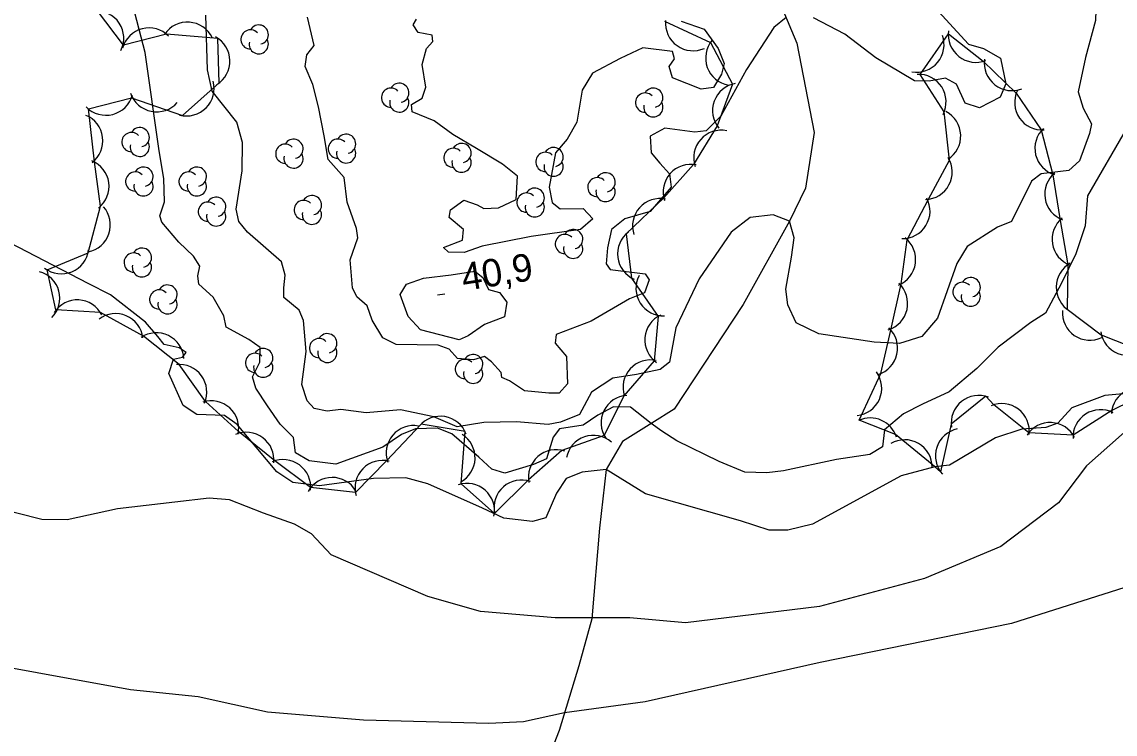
# Model space of a CAD drawing. Extents: x 646142 to 649934, y 5874075 to 5876351.
# Drawn here: x 649106.6 to 649225.9, y 5875060.7 to 5875138.4 of the extents above; entities that cross this region are included whole.
import ezdxf

# ---------------------------------------------------------------- set-up
doc = ezdxf.new("R2010")
doc.units = 0
for name, color, linetype in [('Niveau 1', 7, 'Continuous'), ('Niveau 2', 7, 'Continuous'), ('Niveau 3', 7, 'Continuous'), ('Niveau 4', 7, 'Continuous'), ('Niveau 44', 7, 'Continuous')]:
    doc.layers.add(name, color=color, linetype=linetype)

msp = doc.modelspace()

# ---------------------------------------------------------------- linework, layer by layer
at = {"layer": 'Niveau 1'}
for points in [[(649153.14, 5875113.29), (649152.62, 5875113.8), (649154.69, 5875114.61), (649154.77, 5875115.76), (649153.24, 5875117.07), (649153.37, 5875117.89), (649154.83, 5875118.97), (649156.27, 5875118.45), (649157, 5875118.07), (649158.59, 5875118.14), (649160.53, 5875119.05), (649160.67, 5875121.58), (649159.03, 5875122.88), (649156.19, 5875124.61), (649153.61, 5875126.14), (649151.6, 5875127.62), (649149.19, 5875128.6), (649149.1, 5875129.39), (649150.26, 5875130.1), (649150.69, 5875131.29), (649150.27, 5875133.75), (649150.74, 5875135.52), (649151.44, 5875136.29), (649151.36, 5875136.96), (649149.84, 5875137.24), (649149.28, 5875138.09), (649149.66, 5875138.71)], [(649178.55, 5875138.49), (649181.05, 5875137.63), (649182.57, 5875135.52), (649183.23, 5875133.88), (649182.92, 5875132.71), (649182.07, 5875131.24), (649180.72, 5875131.08), (649177.6, 5875132.32), (649177.22, 5875133.54), (649177.8, 5875134.4), (649177.59, 5875135.18), (649174.34, 5875135.6), (649171.87, 5875134.41), (649168.87, 5875132.81), (649167.73, 5875130.96), (649167.73, 5875130.96), (649167.14, 5875127.47), (649166.11, 5875125.63), (649164.81, 5875124.11), (649164.13, 5875120.38), (649164.45, 5875118.7), (649165.34, 5875118.01), (649167.84, 5875118.06), (649168.89, 5875116.93), (649167.56, 5875115.75), (649162.17, 5875115.01), (649156.82, 5875113.94), (649154.85, 5875113.26), (649153.14, 5875113.29)], [(649154.32, 5875103.71), (649150.08, 5875104.82), (649148.75, 5875106.27), (649147.89, 5875108.68), (649148.55, 5875109.79), (649150.41, 5875110.46), (649153.45, 5875110.81), (649156.02, 5875111.22), (649156.9, 5875110.52), (649157.52, 5875109.22), (649158.7, 5875108.9), (649159.52, 5875107.85), (649159.26, 5875106.22), (649157.08, 5875105.4), (649155.29, 5875104.17), (649154.32, 5875103.71)], [(649227.84, 5875094.48), (649222.77, 5875089.98), (649219.7, 5875085.94), (649213.4, 5875081.18), (649205.09, 5875077.69), (649193.62, 5875074.63), (649179, 5875072.83), (649172.95, 5875073.4), (649168.81, 5875073.41), (649164.78, 5875073.4), (649156.64, 5875074.08), (649150.91, 5875075.72), (649140.34, 5875080.27), (649138.21, 5875082.56), (649136.36, 5875083.61), (649132.98, 5875084.83), (649129.24, 5875086.25), (649127.03, 5875086.45), (649123.28, 5875086.02), (649117.03, 5875085.3), (649111.54, 5875084.09), (649108.77, 5875084.12), (649103.42, 5875085.46)]]:
    msp.add_lwpolyline(points, dxfattribs=at)
at = {"layer": 'Niveau 2'}
for points in [[(649206.65, 5875190.64), (649207.91, 5875185.98), (649208.65, 5875181.83), (649211.28, 5875172.63), (649219.54, 5875153.08), (649223.12, 5875143.53), (649223.8, 5875140.86), (649223.74, 5875138.56), (649222.64, 5875134.54), (649221.84, 5875130.78), (649222.41, 5875129.01), (649223.31, 5875127.28), (649223.09, 5875126.23), (649221.98, 5875123.24), (649220.85, 5875122.19), (649217.81, 5875121.84), (649216.76, 5875121.03), (649214.56, 5875116.65), (649213.04, 5875116.02), (649209.75, 5875113.92), (649208.61, 5875112.07)], [(649164.56, 5875093.12), (649163.83, 5875090.74), (649162.41, 5875090.12), (649159.31, 5875089.19), (649157.89, 5875089.6), (649156.46, 5875090.92), (649153.51, 5875093.46), (649151.94, 5875094.08), (649149.54, 5875094.03), (649148.01, 5875093.4), (649146, 5875092.02), (649140.84, 5875090.16), (649137.93, 5875090.51), (649136.44, 5875091.38), (649136.23, 5875093.07), (649134.79, 5875094.52), (649133.4, 5875096.54), (649132.13, 5875098.46), (649131.75, 5875099.68), (649132.58, 5875101.27), (649132.62, 5875102.88), (649131.36, 5875103.77), (649128.9, 5875105.1), (649128.63, 5875106.33), (649127.46, 5875108.38), (649125.91, 5875109.8), (649125.8, 5875110.71), (649126.01, 5875111.77), (649125.31, 5875112.84), (649123.74, 5875114.38), (649121.86, 5875116.57), (649121.67, 5875117.24), (649122.16, 5875118.79), (649122.08, 5875121.31), (649121.59, 5875124.35), (649120.04, 5875135.08), (649118.5, 5875141.1)], [(649205.79, 5875140.44), (649209.88, 5875135.99), (649211.54, 5875135.5), (649213.38, 5875134.45), (649213.95, 5875131.66), (649213.33, 5875130.21), (649211.08, 5875129.04), (649209.53, 5875129.55), (649208.59, 5875131.61), (649207.37, 5875132.27), (649205.58, 5875131.95), (649203.98, 5875132), (649199.78, 5875134.49), (649196.38, 5875137.07), (649192.96, 5875138.85)], [(649208.61, 5875112.07), (649206.49, 5875106.1), (649204.79, 5875104.07), (649202.37, 5875103.33), (649199.6, 5875103.47), (649193.54, 5875104.38), (649191.1, 5875105.59), (649190.17, 5875107.54), (649189.96, 5875109.24), (649190.56, 5875112.75), (649190.87, 5875114.84), (649190.37, 5875116.66), (649188.57, 5875117.37), (649186.08, 5875117.08), (649184, 5875115.47), (649180.51, 5875110.37), (649177.96, 5875105.03), (649177.28, 5875101.28), (649176.23, 5875100.47), (649173.67, 5875099.95), (649171.08, 5875099.54), (649168.75, 5875098.01), (649167.45, 5875095.56), (649165.38, 5875094.75), (649164.04, 5875094.48), (649160.57, 5875094.77), (649157.02, 5875094.71), (649154.1, 5875094.25), (649151.56, 5875095.34), (649147.92, 5875096.07), (649144.18, 5875095.75), (649141.39, 5875096.12), (649139.92, 5875095.95), (649139.92, 5875095.95), (649138.51, 5875096.24), (649137.72, 5875097.07), (649137.16, 5875098.84), (649137.63, 5875102.45), (649137.32, 5875105.85), (649136.85, 5875106.95), (649135.18, 5875108.36), (649135.17, 5875109.39), (649135.34, 5875110.79), (649134.93, 5875112.23), (649131.21, 5875115.47), (649130.27, 5875116.62), (649129.99, 5875117.97), (649130.62, 5875122.17), (649130.69, 5875125.27), (649130.07, 5875127.49), (649127.37, 5875130.85), (649126.85, 5875133.2), (649126.69, 5875139.14)], [(649165.24, 5875097.92), (649164.1, 5875097.91), (649161.44, 5875098.17), (649159.82, 5875099.25), (649158.98, 5875099.61), (649158.91, 5875100.17), (649157.85, 5875101.31), (649157.09, 5875101.91), (649155.88, 5875101.54), (649154.15, 5875101.68), (649153.22, 5875102.72), (649152.02, 5875103.16), (649147.44, 5875103.2), (649145.98, 5875103.95), (649144.82, 5875105.88), (649144.29, 5875107.42), (649143.14, 5875108.43), (649142.67, 5875109.41), (649142.41, 5875112.47), (649143.26, 5875114.85), (649143.13, 5875115.87), (649142.1, 5875118.73), (649141.76, 5875121.43), (649140.03, 5875123.41), (649139.6, 5875125.99), (649138.98, 5875129.13), (649138.34, 5875131.57), (649137.52, 5875133.54), (649137.71, 5875134.82), (649138.5, 5875135.82), (649138.04, 5875137.71), (649137.77, 5875138.94)], [(649190, 5875138.88), (649188.65, 5875137.81), (649185.68, 5875133.23), (649182.88, 5875128.11), (649181.25, 5875126.54), (649180.01, 5875126.4), (649176.76, 5875126.83), (649175.15, 5875125.96), (649175.26, 5875124.14), (649176.2, 5875122.99), (649177.26, 5875121.85), (649177.44, 5875120.39), (649175.14, 5875117.72), (649172.38, 5875116.94), (649170.93, 5875115.75), (649170.49, 5875113.75), (649170.36, 5875112.02), (649170.78, 5875111.38), (649174.61, 5875110.91), (649175.03, 5875110.27), (649174.52, 5875108.84), (649172.89, 5875108.19), (649168.73, 5875105.77), (649164.91, 5875104.3), (649164.8, 5875103.37), (649166.01, 5875101.9), (649166.15, 5875098.94), (649165.24, 5875097.92)], [(649227.12, 5875126.8), (649222.88, 5875119.43), (649222.6, 5875116.18), (649221.61, 5875113.09), (649220.05, 5875109.92), (649218.28, 5875106.62), (649216.69, 5875105.63), (649213.13, 5875102.93), (649210.78, 5875100.59), (649207.77, 5875098.06), (649204.85, 5875096.69), (649202.8, 5875095.65), (649200.72, 5875093.92), (649200.49, 5875092.06), (649199.11, 5875091.21), (649195.5, 5875090.68), (649189.7, 5875089.43), (649187.89, 5875089.22), (649185.47, 5875089.29), (649182.69, 5875090.46), (649182.69, 5875090.46), (649178.06, 5875092.69), (649176.43, 5875093.76), (649175.28, 5875094.59), (649172.99, 5875096.39), (649171.15, 5875096.41), (649169.43, 5875095.52), (649167.84, 5875094.42), (649165.26, 5875094.01), (649164.56, 5875093.12)], [(649124.53, 5875102.35), (649123.78, 5875102.84), (649122.12, 5875103.23), (649121.44, 5875104.07), (649120.1, 5875105.64), (649116.28, 5875108.65), (649113.83, 5875109.87), (649093.82, 5875120.22)], [(649229.19, 5875098.05), (649224.77, 5875097.65), (649221.15, 5875096.31), (649219.63, 5875094.64), (649218.31, 5875094.15), (649215.7, 5875093.96), (649212.83, 5875093.05), (649207.8, 5875090.06), (649206.22, 5875089.88), (649202.55, 5875088.88), (649192.87, 5875083.62), (649190.19, 5875082.97), (649188.13, 5875082.96), (649185.01, 5875083.98), (649174.66, 5875086.93), (649170.34, 5875089.57), (649167.74, 5875089.27), (649165.98, 5875088.61), (649164.92, 5875086.99), (649163.76, 5875084.32), (649162.31, 5875083.92), (649159.17, 5875084.25), (649156.85, 5875085.37), (649150.89, 5875088.02), (649148.51, 5875088.66), (649144.96, 5875088.6), (649139.08, 5875087.81), (649136.16, 5875088.16), (649134.41, 5875089.34), (649130.1, 5875094.48), (649128.71, 5875095.47), (649125.71, 5875095.58), (649124.21, 5875096.56), (649122.63, 5875100.06), (649123.13, 5875101.62), (649124.13, 5875101.85), (649124.53, 5875102.35)], [(649271.38, 5875094.68), (649269.1, 5875093.61), (649263.91, 5875090.93), (649253.65, 5875086.4), (649239.58, 5875081.09), (649232.31, 5875078.4), (649214.59, 5875072.78), (649193.69, 5875068.52), (649174.62, 5875064.24), (649165.82, 5875063.04), (649161.33, 5875062.06), (649157.55, 5875061.86), (649143.89, 5875062.24)], [(649143.89, 5875062.24), (649133.41, 5875063.11), (649125.82, 5875064.78), (649118.46, 5875065.54), (649078.09, 5875072.9), (649055.84, 5875078.67)]]:
    msp.add_lwpolyline(points, dxfattribs=at)
at = {"layer": 'Niveau 3'}
msp.add_line((649151.96, 5875108.64), (649152.75, 5875108.76), dxfattribs=at)
at = {"layer": 'Niveau 4'}
msp.add_lwpolyline([(649173.74, 5875169.97), (649174.73, 5875164.72), (649175.71, 5875162.32), (649179.54, 5875155.33), (649185.24, 5875148.9), (649187.6, 5875144.6), (649191.17, 5875136.09), (649193.06, 5875126.36), (649192.09, 5875120.29), (649190.37, 5875116.66), (649185.31, 5875107.59), (649177.79, 5875096.17), (649175.34, 5875094.63), (649172.14, 5875092.65), (649170.34, 5875089.57), (649169.64, 5875083.16), (649168.79, 5875073.28), (649167.36, 5875068.16), (649165.23, 5875061.11), (649161.9, 5875052.64)], dxfattribs=at)
at = {"layer": 'Niveau 44'}
for points in [[(649165.53, 5875091.65), (649161.89, 5875088.45), (649158.16, 5875084.78), (649154.53, 5875088), (649154.96, 5875093.73), (649150.17, 5875094.53), (649146.38, 5875090.53), (649142.99, 5875087.06), (649138.11, 5875087.63), (649134.21, 5875090.52), (649130.24, 5875093.74), (649126.65, 5875097.01), (649123.77, 5875101.04), (649119.87, 5875104.14), (649115.17, 5875106.71), (649110.32, 5875106.98), (649109.35, 5875111.36), (649113.83, 5875113.22), (649115.18, 5875118.32), (649114.53, 5875123.13), (649113.86, 5875128.92), (649118.56, 5875130.13), (649124.11, 5875128.19), (649128.13, 5875131.76), (649128, 5875136.61), (649122.38, 5875137.07), (649117.68, 5875135.86), (649114.86, 5875139.62)], [(649176.71, 5875138.51), (649181.73, 5875136.15), (649184.13, 5875131.63), (649182.47, 5875127.06), (649179.87, 5875122.85), (649176.63, 5875119.23), (649172.54, 5875115.28), (649173.13, 5875110.47), (649176.02, 5875106.28), (649175.6, 5875101.44), (649172.29, 5875097.63), (649170.15, 5875093.27), (649165.53, 5875091.65)], [(649205.91, 5875090.14), (649201.92, 5875093.39), (649197.97, 5875094.96), (649200.33, 5875100.06), (649201.4, 5875104.79), (649202.54, 5875109.84), (649203.2, 5875114.65), (649205.52, 5875119.07), (649207.82, 5875123.34), (649207.24, 5875128.61), (649204.61, 5875132.69), (649207.69, 5875137.12), (649211.5, 5875134.12), (649215.1, 5875130.62), (649217.83, 5875126.62), (649219.08, 5875121.74), (649219.86, 5875116.95), (649220.72, 5875111.92), (649220.66, 5875107.06), (649224.37, 5875104.28), (649228.88, 5875102.49)], [(649229.87, 5875098.16), (649225.52, 5875096.01), (649221.3, 5875093.34), (649216.45, 5875093.58), (649212.64, 5875096.64), (649211.78, 5875097.57), (649208.01, 5875094.51), (649206.84, 5875089.31), (649205.91, 5875090.14)]]:
    msp.add_lwpolyline(points, dxfattribs=at)
for centre, radius, start, end in [((649114.72, 5875136.62), 3, 333.4765, 93.4544), ((649124.67, 5875135.39), 3, 26.0419, 146.0198), ((649179.83, 5875138.26), 3, 174.3983, 294.3762), ((649120.47, 5875134.76), 3, 44.4768, 164.4548), ((649131.55, 5875136.5), 1.05, 44.1154, 269.804), ((649132.45, 5875137.03), 1.05, 282.2692, 149.7263), ((649210.68, 5875137), 3, 171.757, 291.735), ((649126.3, 5875134.14), 3, 301.5278, 61.5057), ((649132.45, 5875135.98), 1.05, 166.9369, 29.6212), ((649184.21, 5875134.47), 3, 139.8944, 259.8724), ((649204.22, 5875135.92), 3, 260.0391, 20.017), ((649214.61, 5875133.91), 3, 171.757, 291.735), ((649204.44, 5875129.69), 3, 332.8359, 92.8138), ((649124.57, 5875131.15), 3, 255.2235, 15.2014), ((649147.78, 5875130.67), 1.05, 282.2692, 149.7263), ((649184.96, 5875128.74), 3, 99.996, 219.9739), ((649115.77, 5875131.23), 3, 224.4492, 344.4271), ((649121.3, 5875131.6), 3, 198.8323, 318.8102), ((649146.88, 5875130.14), 1.05, 44.1154, 269.804), ((649147.78, 5875129.62), 1.05, 166.9369, 29.6212), ((649174.6, 5875129.61), 1.05, 44.1154, 269.804), ((649175.5, 5875130.14), 1.05, 282.2692, 149.7263), ((649217.92, 5875129.62), 3, 154.3592, 274.3371), ((649175.5, 5875129.09), 1.05, 166.9369, 29.6212), ((649112.44, 5875125.44), 3, 307.7156, 67.6936), ((649206.04, 5875125.96), 3, 302.4581, 62.4361), ((649119.46, 5875125.83), 1.05, 282.2692, 149.7263), ((649182.9, 5875123.59), 3, 78.2113, 198.1892), ((649220.13, 5875124.62), 3, 133.4054, 253.3833), ((649118.56, 5875125.3), 1.05, 44.1154, 269.804), ((649119.46, 5875124.78), 1.05, 166.9369, 29.6212), ((649136.24, 5875124.56), 1.05, 282.2692, 149.7263), ((649141.08, 5875124.58), 1.05, 44.1154, 269.804), ((649141.98, 5875125.11), 1.05, 282.2692, 149.7263), ((649135.34, 5875124.03), 1.05, 44.1154, 269.804), ((649141.98, 5875124.06), 1.05, 166.9369, 29.6212), ((649153.68, 5875123.58), 1.05, 44.1154, 269.804), ((649154.58, 5875124.11), 1.05, 282.2692, 149.7263), ((649163.72, 5875123.14), 1.05, 44.1154, 269.804), ((649164.62, 5875123.67), 1.05, 282.2692, 149.7263), ((649113.11, 5875120.48), 3, 307.7156, 67.6936), ((649136.24, 5875123.51), 1.05, 166.9369, 29.6212), ((649154.58, 5875123.06), 1.05, 166.9369, 29.6212), ((649164.62, 5875122.62), 1.05, 166.9369, 29.6212), ((649179.57, 5875119.87), 3, 78.2113, 198.1892), ((649205.11, 5875122.04), 3, 271.7141, 31.6921), ((649118.97, 5875121), 1.05, 44.1154, 269.804), ((649119.87, 5875121.53), 1.05, 282.2692, 149.7263), ((649124.79, 5875121), 1.05, 44.1154, 269.804), ((649125.69, 5875121.53), 1.05, 282.2692, 149.7263), ((649170.29, 5875120.91), 1.05, 282.2692, 149.7263), ((649221.21, 5875119.63), 3, 129.2256, 249.2035), ((649119.87, 5875120.48), 1.05, 166.9369, 29.6212), ((649125.69, 5875120.48), 1.05, 166.9369, 29.6212), ((649169.39, 5875120.38), 1.05, 44.1154, 269.804), ((649138.25, 5875118.42), 1.05, 282.2692, 149.7263), ((649161.66, 5875118.7), 1.05, 44.1154, 269.804), ((649162.56, 5875119.23), 1.05, 282.2692, 149.7263), ((649170.29, 5875119.86), 1.05, 166.9369, 29.6212), ((649113.26, 5875116.27), 3, 281.23, 41.2079), ((649126.9, 5875117.71), 1.05, 44.1154, 269.804), ((649127.8, 5875118.24), 1.05, 282.2692, 149.7263), ((649137.35, 5875117.89), 1.05, 44.1154, 269.804), ((649162.56, 5875118.18), 1.05, 166.9369, 29.6212), ((649176.23, 5875116.14), 3, 78.2113, 198.1892), ((649202.69, 5875117.77), 3, 268.3032, 28.2811), ((649127.8, 5875117.19), 1.05, 166.9369, 29.6212), ((649138.25, 5875117.37), 1.05, 166.9369, 29.6212), ((649222.01, 5875114.69), 3, 129.2256, 249.2035), ((649166.75, 5875114.71), 1.05, 282.2692, 149.7263), ((649165.85, 5875114.18), 1.05, 44.1154, 269.804), ((649174.59, 5875113.09), 3, 127.0875, 247.0654), ((649201.12, 5875112.48), 3, 292.2287, 52.2066), ((649110.91, 5875113.92), 3, 232.5874, 352.5653), ((649119.7, 5875112.69), 1.05, 282.2692, 149.7263), ((649166.75, 5875113.66), 1.05, 166.9369, 29.6212), ((649118.8, 5875112.16), 1.05, 44.1154, 269.804), ((649119.7, 5875111.64), 1.05, 166.9369, 29.6212), ((649107.75, 5875108.26), 3, 315.1463, 75.1242), ((649222.45, 5875109.47), 3, 119.338, 239.3159), ((649176.6, 5875109.34), 3, 152.4809, 272.4589), ((649200.25, 5875107.69), 3, 287.2227, 47.2007), ((649209.23, 5875108.95), 1.05, 44.1154, 269.804), ((649210.13, 5875109.48), 1.05, 282.2692, 149.7263), ((649121.59, 5875108.13), 1.05, 44.1154, 269.804), ((649122.49, 5875108.66), 1.05, 282.2692, 149.7263), ((649210.13, 5875108.43), 1.05, 166.9369, 29.6212), ((649112.65, 5875105.08), 3, 26.8534, 146.8314), ((649122.49, 5875107.61), 1.05, 166.9369, 29.6212), ((649116.82, 5875103.58), 3, 6.908, 126.886), ((649177.57, 5875103.71), 3, 115.0654, 235.0433), ((649223.12, 5875106.68), 3, 175.6357, 295.6137), ((649199.15, 5875102.82), 3, 287.2227, 47.2007), ((649121.28, 5875101.49), 3, 3.9362, 123.9141), ((649139.03, 5875102.82), 1.05, 44.1154, 269.804), ((649139.93, 5875103.35), 1.05, 282.2692, 149.7263), ((649227.28, 5875105.02), 3, 188.33, 308.308), ((649132.94, 5875101.74), 1.05, 282.2692, 149.7263), ((649139.93, 5875102.3), 1.05, 166.9369, 29.6212), ((649132.04, 5875101.21), 1.05, 44.1154, 269.804), ((649154.94, 5875100.54), 1.05, 44.1154, 269.804), ((649155.84, 5875101.07), 1.05, 282.2692, 149.7263), ((649175.19, 5875098.53), 3, 77.8167, 197.7946), ((649123.78, 5875098.04), 3, 336.1988, 96.1767), ((649132.94, 5875100.69), 1.05, 166.9369, 29.6212), ((649155.84, 5875100.02), 1.05, 166.9369, 29.6212), ((649197.42, 5875098.45), 3, 276.057, 36.0349), ((649228.47, 5875095.5), 3, 56.2426, 176.2205), ((649127.26, 5875094.07), 3, 347.7084, 107.6864), ((649172.8, 5875094.67), 3, 93.8408, 213.8188), ((649211, 5875094.67), 3, 69.0841, 189.0621), ((649213.52, 5875093.77), 3, 352.9677, 112.9456), ((649224.29, 5875093.1), 3, 62.764, 182.7419), ((649149.35, 5875091.37), 3, 79.6833, 199.6612), ((649152.27, 5875092.39), 3, 20.6113, 140.5892), ((649199.16, 5875092.2), 3, 17.3269, 114.4504), ((649218.79, 5875091.7), 3, 27.122, 147.0999), ((649131.1, 5875090.64), 3, 353.4492, 113.4272), ((649153.05, 5875090.86), 3, 297.972, 57.95), ((649168.96, 5875090.31), 3, 49.0716, 169.0495), ((649209.28, 5875091.06), 3, 101.8566, 221.8346), ((649202.93, 5875089.82), 3, 0.1201, 120.098), ((649135.11, 5875087.66), 3, 353.4492, 113.4272), ((649164.87, 5875088.73), 3, 71.3193, 191.2973), ((649145.95, 5875087.57), 3, 75.7681, 195.7461), ((649140.46, 5875085.71), 3, 30.3848, 150.3628), ((649161.12, 5875085.43), 3, 71.3193, 191.2973), ((649155.17, 5875085.07), 3, 348.4229, 108.4008)]:
    msp.add_arc(centre, radius, start, end, dxfattribs=at)

# ---------------------------------------------------------------- texts
at = {"layer": 'Niveau 3'}
msp.add_text('40,9 ', height=3, rotation=8.9405, dxfattribs=at).set_placement((649154.81, 5875109.05))

doc.saveas('drawing.dxf')
